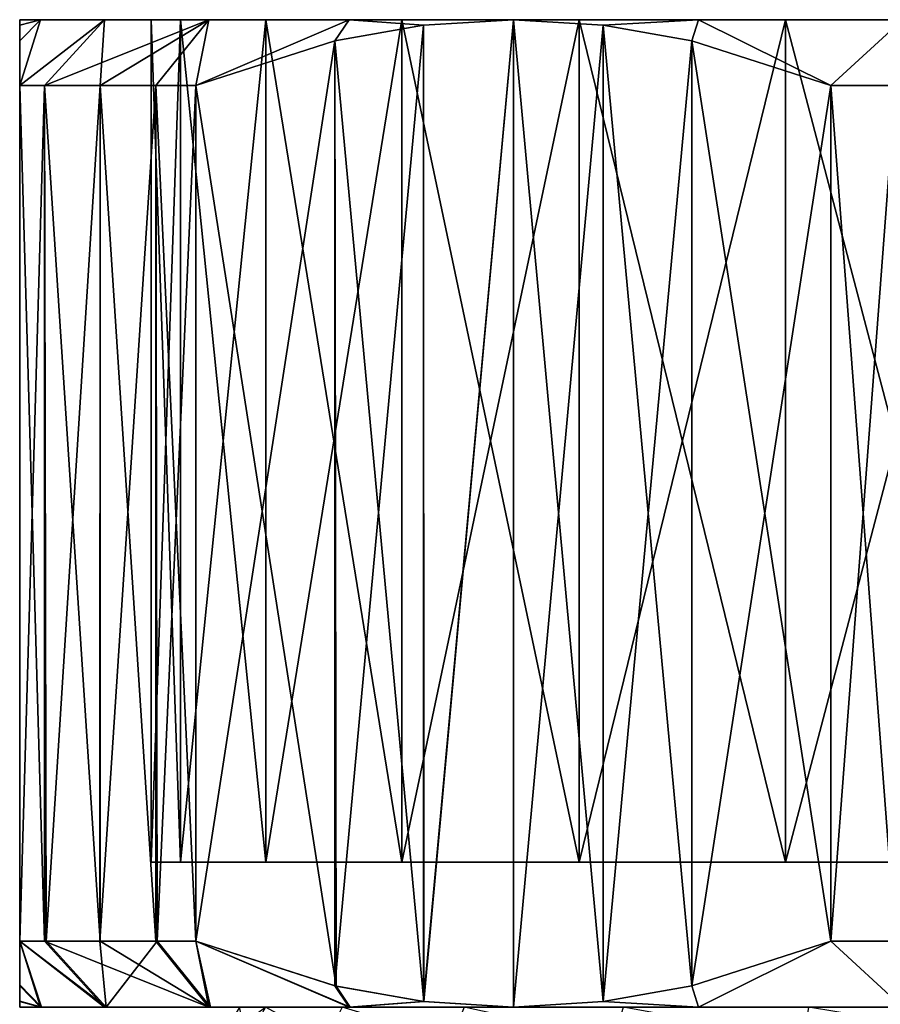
# Model space of a CAD drawing. Extents: x -0.0169 to 0.0169, y -0.0906 to -0.0003.
# Tile 297 of 304: x -0.015 to -0.0019, y -0.0153 to -0.0003. Entities that reach past the tile are written whole.
import ezdxf

# ---------------------------------------------------------------- set-up
doc = ezdxf.new("R2010")
doc.units = 0
doc.layers.add('mesh', color=7, linetype='CONTINUOUS')

msp = doc.modelspace()

# ---------------------------------------------------------------- meshes
at = {"layer": 'mesh'}
mesh = msp.add_polyface(dxfattribs=at)
corners = [(-0.012909, -0.0143, 0.009553), (-0.012322, -0.0013, 0.010306), (-0.012322, -0.0143, 0.010306), (-0.01378, -0.0143, 0.008055), (-0.012932, -0.0013, 0.009521), (-0.0146, -0.0143, 0.006645), (-0.013779, -0.0013, 0.008055), (-0.015, -0.0143, 0.005668), (-0.014625, -0.0013, 0.006589), (-0.015, -0.015213, 0.001719), (-0.014668, -0.0153, 0.003237), (-0.015, -0.0153, 0.0001), (-0.015, -0.014961, 0.003308), (-0.013688, -0.0153, 0.006235), (-0.009981, -0.0153, 0.011297), (-0.010193, -0.014981, 0.011536), (-0.012102, -0.0153, 0.008962), (-0.014625, -0.0143, -0.006389), (-0.015, -0.0013, -0.005468), (-0.015, -0.0143, -0.005468), (-0.013779, -0.0143, -0.007855), (-0.014625, -0.0013, -0.006389), (-0.012932, -0.0143, -0.009321), (-0.013779, -0.0013, -0.007855), (-0.012322, -0.0143, -0.010106), (-0.012932, -0.0013, -0.009321), (-0.015, -0.015217, -0.00148), (-0.014684, -0.0153, -0.002963), (-0.008867, -0.015217, -0.012101), (-0.01021, -0.014977, -0.011326), (-0.009995, -0.0153, -0.011085), (-0.012124, -0.0153, -0.008732), (-0.015, -0.014977, -0.003029), (-0.013711, -0.0153, -0.005984), (-0.008246, -0.0153, -0.008146), (-0.010099, -0.0153, -0.005731), (-0.010099, -0.0153, 0.005931), (-0.008246, -0.0153, 0.008346), (-0.011264, -0.0153, 0.003118), (-0.011661, -0.0153, 0.0001), (-0.011264, -0.0153, -0.002918), (-0.012557, -0.013101, 0.003465), (-0.013, -0.0003, 0.0001), (-0.013, -0.013101, 0.0001), (-0.011258, -0.013101, 0.0066), (-0.012557, -0.0003, 0.003465), (-0.015, -0.000383, 0.001678), (-0.015, -0.000623, -0.003029), (-0.015, -0.000383, -0.00148), (-0.015, -0.000623, 0.003229), (-0.01021, -0.000623, -0.011326), (-0.008867, -0.000383, -0.012101), (-0.010349, -0.0158, 0.006075), (-0.011543, -0.0158, 0.003193), (-0.01195, -0.0158, 0.0001)]
mesh.append_faces([[corners[k] for k in face] for face in [(0, 1, 2, 2), (3, 4, 0, 0), (5, 6, 3, 3), (7, 8, 5, 5), (9, 10, 11, 11), (9, 12, 10, 10), (7, 10, 12, 12), (7, 13, 10, 10), (5, 13, 7, 7), (14, 2, 15, 15), (16, 2, 14, 14), (16, 0, 2, 2), (13, 0, 16, 16), (13, 3, 0, 0), (5, 3, 13, 13), (17, 18, 19, 19), (20, 21, 17, 17), (22, 23, 20, 20), (24, 25, 22, 22), (26, 11, 27, 27), (28, 29, 30, 30), (24, 30, 29, 29), (24, 31, 30, 30), (22, 31, 24, 24), (27, 32, 26, 26), (27, 19, 32, 32), (33, 19, 27, 27), (33, 17, 19, 19), (31, 17, 33, 33), (31, 20, 17, 17), (22, 20, 31, 31), (34, 31, 35, 35), (34, 30, 31, 31), (36, 16, 37, 37), (36, 13, 16, 16), (38, 13, 36, 36), (38, 10, 13, 13), (39, 10, 38, 38), (39, 11, 10, 10), (40, 11, 39, 39), (40, 27, 11, 11), (35, 27, 40, 40), (35, 33, 27, 27), (31, 33, 35, 35), (16, 14, 37, 37), (41, 42, 43, 43), (44, 45, 41, 41), (46, 11, 26, 26), (47, 32, 19, 19), (48, 26, 32, 32), (46, 9, 11, 11), (46, 12, 9, 9), (49, 7, 12, 12), (2, 1, 15, 15), (29, 50, 24, 24), (28, 51, 29, 29), (52, 38, 36, 36), (53, 39, 38, 38), (54, 40, 39, 39)]])
mesh = msp.add_polyface(dxfattribs=at)
corners = [(-0.014684, -0.0003, -0.002963), (-0.015, -0.0003, 0.0001), (-0.015, -0.000383, -0.00148), (-0.015, -0.0013, -0.005468), (-0.013711, -0.0003, -0.005984), (-0.015, -0.000623, -0.003029), (-0.009995, -0.0003, -0.011085), (-0.012124, -0.0003, -0.008732), (-0.012322, -0.0013, -0.010106), (-0.01021, -0.000623, -0.011326), (-0.012932, -0.0013, -0.009321), (-0.013779, -0.0013, -0.007855), (-0.014625, -0.0013, -0.006389), (-0.012909, -0.0143, 0.009553), (-0.012932, -0.0013, 0.009521), (-0.012322, -0.0013, 0.010306), (-0.01378, -0.0143, 0.008055), (-0.013779, -0.0013, 0.008055), (-0.0146, -0.0143, 0.006645), (-0.014625, -0.0013, 0.006589), (-0.015, -0.0143, 0.005668), (-0.015, -0.0013, 0.005668), (-0.015, -0.000383, 0.001678), (-0.014684, -0.0003, 0.003163), (-0.009995, -0.0003, 0.011285), (-0.01021, -0.000623, 0.011526), (-0.012124, -0.0003, 0.008932), (-0.015, -0.000623, 0.003229), (-0.013711, -0.0003, 0.006184), (-0.014625, -0.0143, -0.006389), (-0.013779, -0.0143, -0.007855), (-0.012932, -0.0143, -0.009321), (-0.012322, -0.0143, -0.010106), (-0.009192, -0.0003, 0.009292), (-0.011258, -0.0003, 0.0066), (-0.011258, -0.0003, -0.0064), (-0.012557, -0.0003, -0.003265), (-0.013, -0.0003, 0.0001), (-0.012557, -0.0003, 0.003465), (-0.012557, -0.013101, 0.003465), (-0.011258, -0.013101, 0.0066), (-0.009192, -0.013101, 0.009292), (-0.012557, -0.013101, -0.003265), (-0.011258, -0.013101, -0.0064), (-0.013, -0.013101, 0.0001), (-0.015, -0.0143, -0.005468), (-0.015, -0.014977, -0.003029), (-0.015, -0.015217, -0.00148), (-0.015, -0.014961, 0.003308), (-0.010193, -0.014981, 0.011536)]
mesh.append_faces([[corners[k] for k in face] for face in [(0, 1, 2, 2), (0, 3, 4, 4), (0, 5, 3, 3), (2, 5, 0, 0), (6, 7, 8, 8), (8, 9, 6, 6), (7, 10, 8, 8), (7, 11, 10, 10), (4, 11, 7, 7), (4, 12, 11, 11), (3, 12, 4, 4), (13, 14, 15, 15), (16, 17, 14, 14), (18, 19, 17, 17), (20, 21, 19, 19), (22, 1, 23, 23), (15, 24, 25, 25), (15, 26, 24, 24), (14, 26, 15, 15), (23, 27, 22, 22), (23, 21, 27, 27), (28, 21, 23, 23), (28, 19, 21, 21), (26, 19, 28, 28), (26, 17, 19, 19), (14, 17, 26, 26), (29, 12, 3, 3), (30, 11, 12, 12), (31, 10, 11, 11), (32, 8, 10, 10), (33, 26, 34, 34), (33, 24, 26, 26), (35, 7, 6, 6), (35, 4, 7, 7), (36, 4, 35, 35), (36, 0, 4, 4), (37, 0, 36, 36), (37, 1, 0, 0), (38, 1, 37, 37), (38, 23, 1, 1), (34, 23, 38, 38), (34, 28, 23, 23), (26, 28, 34, 34), (39, 38, 37, 37), (40, 34, 38, 38), (41, 34, 40, 40), (41, 33, 34, 34), (42, 35, 43, 43), (42, 36, 35, 35), (44, 36, 42, 42), (44, 37, 36, 36), (5, 45, 3, 3), (2, 46, 5, 5), (1, 47, 2, 2), (1, 22, 47, 47), (27, 48, 22, 22), (21, 20, 27, 27), (49, 15, 25, 25), (9, 8, 32, 32)]])
mesh = msp.add_polyface(dxfattribs=at)
corners = [(-0.001692, -0.0143, -0.01581), (-0.002678, -0.0013, -0.015674), (-0.002678, -0.0143, -0.015674), (0, -0.0143, -0.01581), (-0.001692, -0.0013, -0.01581), (-0.001692, -0.0143, 0.01601), (0, -0.0013, 0.01601), (0, -0.0143, 0.01601), (-0.002678, -0.0143, 0.015874), (-0.001692, -0.0013, 0.01601), (-0.004689, -0.0153, -0.014148), (-0.001587, -0.0153, -0.014816), (-0.006133, -0.015217, -0.01368), (-0.0075, -0.0153, -0.01289), (-0.00479, -0.014977, -0.014455), (0.001587, -0.0153, -0.014816), (-0.006133, -0.015217, 0.01388), (-0.004689, -0.0153, 0.014348), (-0.0075, -0.0153, 0.01309), (-0.00479, -0.014977, 0.014655), (-0.001587, -0.0153, 0.015016), (-0.008858, -0.015218, 0.012306), (-0.009981, -0.0153, 0.011297), (-0.010193, -0.014981, 0.011536), (-0.008867, -0.015217, -0.012101), (-0.009995, -0.0153, -0.011085), (-0.005831, -0.0153, -0.009999), (-0.008246, -0.0153, -0.008146), (-0.003018, -0.0153, -0.011164), (0, -0.0153, -0.011561), (-0.003018, -0.0153, 0.011364), (0, -0.0153, 0.011761), (-0.005831, -0.0153, 0.010199), (-0.008246, -0.0153, 0.008346), (-0.01021, -0.000623, 0.011526), (-0.0075, -0.0003, 0.01309), (-0.006133, -0.000383, 0.01388), (-0.00479, -0.000623, 0.014655), (-0.0075, -0.0003, -0.01289), (-0.006133, -0.000383, -0.01368), (-0.00479, -0.000623, -0.014455), (0, -0.013101, 0.0001), (-0.003365, -0.013101, 0.012657), (-0.0065, -0.013101, 0.011358), (0, -0.013101, 0.0131), (-0.011258, -0.013101, 0.0066), (-0.012557, -0.013101, 0.003465), (-0.009192, -0.013101, 0.009292), (-0.012557, -0.013101, -0.003265), (-0.011258, -0.013101, -0.0064), (-0.013, -0.013101, 0.0001), (-0.0065, -0.013101, -0.011158), (-0.003365, -0.013101, -0.012457), (-0.009192, -0.013101, -0.009092), (0, -0.013101, -0.0129), (-0.003093, -0.0158, -0.011443), (0, -0.0158, 0.01205), (-0.003093, -0.0158, 0.011643), (-0.005975, -0.0158, 0.010449), (-0.00845, -0.0158, 0.00855), (-0.010099, -0.0153, 0.005931)]
mesh.append_faces([[corners[k] for k in face] for face in [(0, 1, 2, 2), (3, 4, 0, 0), (5, 6, 7, 7), (8, 9, 5, 5), (10, 11, 2, 2), (10, 12, 13, 13), (10, 14, 12, 12), (2, 14, 10, 10), (11, 0, 2, 2), (11, 3, 0, 0), (15, 3, 11, 11), (16, 17, 18, 18), (16, 19, 17, 17), (8, 17, 19, 19), (8, 20, 17, 17), (5, 20, 8, 8), (5, 7, 20, 20), (21, 18, 22, 22), (22, 23, 21, 21), (24, 25, 13, 13), (26, 25, 27, 27), (26, 13, 25, 25), (28, 13, 26, 26), (28, 10, 13, 13), (29, 10, 28, 28), (29, 11, 10, 10), (15, 11, 29, 29), (30, 20, 31, 31), (30, 17, 20, 20), (32, 17, 30, 30), (32, 18, 17, 17), (33, 18, 32, 32), (33, 22, 18, 18), (23, 34, 21, 21), (35, 18, 21, 21), (35, 16, 18, 18), (36, 19, 16, 16), (37, 8, 19, 19), (13, 38, 24, 24), (12, 39, 13, 13), (14, 40, 12, 12), (2, 1, 14, 14), (41, 42, 43, 43), (41, 44, 42, 42), (41, 45, 46, 46), (41, 47, 45, 45), (43, 47, 41, 41), (41, 48, 49, 49), (41, 50, 48, 48), (46, 50, 41, 41), (41, 51, 52, 52), (41, 53, 51, 51), (49, 53, 41, 41), (52, 54, 41, 41), (55, 29, 28, 28), (56, 30, 31, 31), (57, 32, 30, 30), (58, 33, 32, 32), (59, 60, 33, 33)]])
mesh = msp.add_polyface(dxfattribs=at)
corners = [(-0.009995, -0.0003, -0.011085), (-0.008867, -0.000383, -0.012101), (-0.0075, -0.0003, -0.01289), (-0.01021, -0.000623, -0.011326), (-0.006133, -0.000383, -0.01368), (-0.004689, -0.0003, -0.014148), (-0.00479, -0.000623, -0.014455), (-0.002678, -0.0013, -0.015674), (-0.001587, -0.0003, -0.014816), (-0.001692, -0.0013, -0.01581), (0, -0.0013, -0.01581), (-0.004689, -0.0003, 0.014348), (-0.001587, -0.0003, 0.015016), (-0.002678, -0.0013, 0.015874), (-0.006133, -0.000383, 0.01388), (-0.0075, -0.0003, 0.01309), (-0.00479, -0.000623, 0.014655), (-0.001692, -0.0013, 0.01601), (0, -0.0013, 0.01601), (0.001587, -0.0003, 0.015016), (-0.001692, -0.0143, -0.01581), (0, -0.0143, -0.01581), (-0.001692, -0.0143, 0.01601), (-0.002678, -0.0143, 0.015874), (-0.008867, -0.000383, 0.012301), (-0.009995, -0.0003, 0.011285), (-0.01021, -0.000623, 0.011526), (-0.003365, -0.0003, -0.012457), (0, -0.0003, -0.0129), (-0.0065, -0.0003, -0.011158), (-0.009192, -0.0003, -0.009092), (-0.011258, -0.0003, -0.0064), (-0.0065, -0.0003, 0.011358), (-0.009192, -0.0003, 0.009292), (-0.003365, -0.0003, 0.012657), (0, -0.0003, 0.0131), (0.001587, -0.0003, -0.014816), (-0.0065, -0.013101, 0.011358), (-0.009192, -0.013101, 0.009292), (-0.003365, -0.013101, 0.012657), (0, -0.013101, 0.0131), (-0.003365, -0.013101, -0.012457), (0, -0.013101, -0.0129), (-0.0065, -0.013101, -0.011158), (-0.009192, -0.013101, -0.009092), (-0.011258, -0.013101, -0.0064), (-0.008858, -0.015218, 0.012306), (-0.006133, -0.015217, 0.01388), (-0.00479, -0.014977, 0.014655), (-0.01021, -0.014977, -0.011326), (-0.008867, -0.015217, -0.012101), (-0.0075, -0.0153, -0.01289), (-0.006133, -0.015217, -0.01368), (-0.00479, -0.014977, -0.014455)]
mesh.append_faces([[corners[k] for k in face] for face in [(0, 1, 2, 2), (0, 3, 1, 1), (4, 5, 2, 2), (4, 6, 5, 5), (7, 5, 6, 6), (7, 8, 5, 5), (9, 8, 7, 7), (9, 10, 8, 8), (11, 12, 13, 13), (11, 14, 15, 15), (11, 16, 14, 14), (13, 16, 11, 11), (12, 17, 13, 13), (12, 18, 17, 17), (19, 18, 12, 12), (20, 9, 7, 7), (21, 10, 9, 9), (22, 17, 18, 18), (23, 13, 17, 17), (24, 25, 15, 15), (24, 26, 25, 25), (27, 8, 28, 28), (27, 5, 8, 8), (29, 5, 27, 27), (29, 2, 5, 5), (30, 2, 29, 29), (30, 0, 2, 2), (31, 0, 30, 30), (32, 25, 33, 33), (32, 15, 25, 25), (34, 15, 32, 32), (34, 11, 15, 15), (35, 11, 34, 34), (35, 12, 11, 11), (19, 12, 35, 35), (8, 36, 28, 28), (37, 33, 38, 38), (37, 32, 33, 33), (39, 32, 37, 37), (39, 34, 32, 32), (40, 34, 39, 39), (40, 35, 34, 34), (41, 28, 42, 42), (41, 27, 28, 28), (43, 27, 41, 41), (43, 29, 27, 27), (44, 29, 43, 43), (44, 30, 29, 29), (45, 30, 44, 44), (45, 31, 30, 30), (46, 24, 15, 15), (46, 26, 24, 24), (14, 47, 15, 15), (16, 48, 14, 14), (13, 23, 16, 16), (49, 1, 3, 3), (50, 2, 1, 1), (51, 4, 2, 2), (52, 6, 4, 4), (53, 7, 6, 6)]])

doc.saveas('drawing.dxf')
